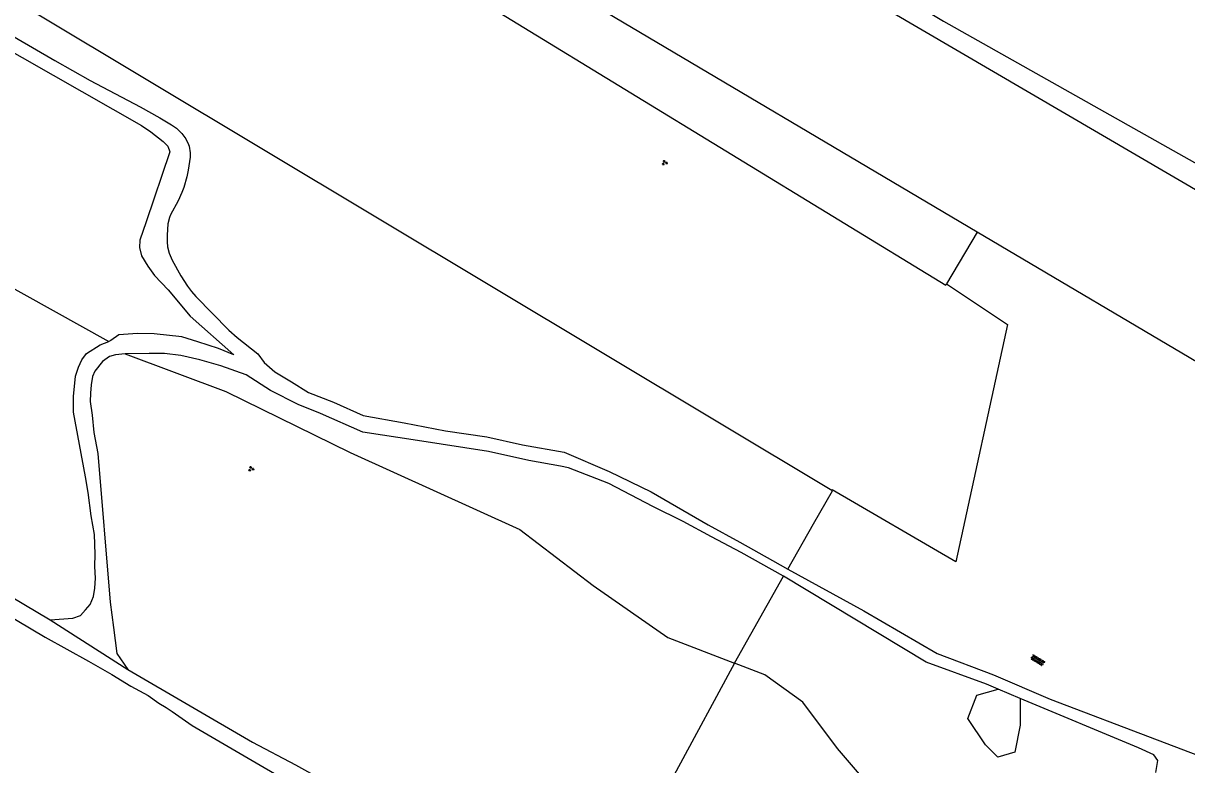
# Model space of a CAD drawing. Extents: x 128999 to 131010, y 395498 to 399007.
# Drawn here: x 129823.3 to 129996.9, y 398468.6 to 398579.2 of the extents above; entities that cross this region are included whole.
import ezdxf

# ---------------------------------------------------------------- set-up
doc = ezdxf.new("R2010")
doc.units = 0
for name, color, linetype in [('gg-knt-onverhard', 7, 'Continuous'), ('gt-grn-groengrens', 7, 'Continuous'), ('gt-grn-weggrens', 7, 'Continuous'), ('gt-symb-groenvak', 7, 'Continuous'), ('gt-symb-overige verharding', 7, 'Continuous')]:
    doc.layers.add(name, color=color, linetype=linetype)

# ---------------------------------------------------------------- blocks, each defined once
blk = doc.blocks.new('gt0-OVH')
at = {"layer": 'gt-symb-overige verharding'}
for points in [[(-0.97, 0.3), (-0.97, 0.31), (-0.96, 0.32), (-0.97, 0.33), (-0.97, 0.34), (-0.98, 0.35), (-0.99, 0.35), (-1, 0.36), (-1.01, 0.35), (-1.02, 0.35), (-1.03, 0.34), (-1.03, 0.33), (-1.04, 0.32), (-1.03, 0.31), (-1.03, 0.3), (-1.02, 0.29), (-1.01, 0.29), (-1, 0.28), (-0.99, 0.29), (-0.98, 0.29)], [(-0.87, 0.11), (-0.87, 0.12), (-0.86, 0.13), (-0.87, 0.14), (-0.87, 0.15), (-0.88, 0.16), (-0.89, 0.16), (-0.9, 0.16), (-0.91, 0.16), (-0.92, 0.16), (-0.93, 0.15), (-0.93, 0.14), (-0.94, 0.13), (-0.93, 0.12), (-0.93, 0.11), (-0.92, 0.1), (-0.91, 0.09), (-0.9, 0.09), (-0.89, 0.09), (-0.88, 0.1)], [(-0.77, 0.3), (-0.77, 0.31), (-0.76, 0.32), (-0.77, 0.33), (-0.77, 0.34), (-0.78, 0.35), (-0.79, 0.35), (-0.8, 0.36), (-0.81, 0.35), (-0.82, 0.35), (-0.83, 0.34), (-0.83, 0.33), (-0.84, 0.32), (-0.83, 0.31), (-0.83, 0.3), (-0.82, 0.29), (-0.81, 0.29), (-0.8, 0.28), (-0.79, 0.29), (-0.78, 0.29)], [(-0.67, 0.11), (-0.67, 0.12), (-0.66, 0.13), (-0.67, 0.14), (-0.67, 0.15), (-0.68, 0.16), (-0.69, 0.16), (-0.7, 0.16), (-0.71, 0.16), (-0.72, 0.16), (-0.73, 0.15), (-0.73, 0.14), (-0.74, 0.13), (-0.73, 0.12), (-0.73, 0.11), (-0.72, 0.1), (-0.71, 0.09), (-0.7, 0.09), (-0.69, 0.09), (-0.68, 0.1)], [(-0.57, 0.3), (-0.57, 0.31), (-0.56, 0.32), (-0.57, 0.33), (-0.57, 0.34), (-0.58, 0.35), (-0.59, 0.35), (-0.6, 0.36), (-0.61, 0.35), (-0.62, 0.35), (-0.63, 0.34), (-0.63, 0.33), (-0.64, 0.32), (-0.63, 0.31), (-0.63, 0.3), (-0.62, 0.29), (-0.61, 0.29), (-0.6, 0.28), (-0.59, 0.29), (-0.58, 0.29)], [(-0.47, 0.11), (-0.47, 0.12), (-0.46, 0.13), (-0.47, 0.14), (-0.47, 0.15), (-0.48, 0.16), (-0.49, 0.16), (-0.5, 0.16), (-0.51, 0.16), (-0.52, 0.16), (-0.53, 0.15), (-0.53, 0.14), (-0.54, 0.13), (-0.53, 0.12), (-0.53, 0.11), (-0.52, 0.1), (-0.51, 0.09), (-0.5, 0.09), (-0.49, 0.09), (-0.48, 0.1)], [(-0.37, 0.3), (-0.37, 0.31), (-0.36, 0.32), (-0.37, 0.33), (-0.37, 0.34), (-0.38, 0.35), (-0.39, 0.35), (-0.4, 0.36), (-0.41, 0.35), (-0.42, 0.35), (-0.43, 0.34), (-0.43, 0.33), (-0.44, 0.32), (-0.43, 0.31), (-0.43, 0.3), (-0.42, 0.29), (-0.41, 0.29), (-0.4, 0.28), (-0.39, 0.29), (-0.38, 0.29)], [(-0.27, 0.11), (-0.27, 0.12), (-0.26, 0.13), (-0.27, 0.14), (-0.27, 0.15), (-0.28, 0.16), (-0.29, 0.16), (-0.3, 0.16), (-0.31, 0.16), (-0.32, 0.16), (-0.33, 0.15), (-0.33, 0.14), (-0.34, 0.13), (-0.33, 0.12), (-0.33, 0.11), (-0.32, 0.1), (-0.31, 0.09), (-0.3, 0.09), (-0.29, 0.09), (-0.28, 0.1)], [(-0.17, 0.3), (-0.17, 0.31), (-0.16, 0.32), (-0.17, 0.33), (-0.17, 0.34), (-0.18, 0.35), (-0.19, 0.35), (-0.2, 0.36), (-0.21, 0.35), (-0.22, 0.35), (-0.23, 0.34), (-0.23, 0.33), (-0.24, 0.32), (-0.23, 0.31), (-0.23, 0.3), (-0.22, 0.29), (-0.21, 0.29), (-0.2, 0.28), (-0.19, 0.29), (-0.18, 0.29)], [(-0.07, 0.11), (-0.07, 0.12), (-0.06, 0.13), (-0.07, 0.14), (-0.07, 0.15), (-0.08, 0.16), (-0.09, 0.16), (-0.1, 0.16), (-0.11, 0.16), (-0.12, 0.16), (-0.13, 0.15), (-0.13, 0.14), (-0.14, 0.13), (-0.13, 0.12), (-0.13, 0.11), (-0.12, 0.1), (-0.11, 0.09), (-0.1, 0.09), (-0.09, 0.09), (-0.08, 0.1)], [(0.03, 0.3), (0.03, 0.31), (0.04, 0.32), (0.03, 0.33), (0.03, 0.34), (0.02, 0.35), (0.01, 0.35), (0, 0.36), (-0.01, 0.35), (-0.02, 0.35), (-0.03, 0.34), (-0.03, 0.33), (-0.04, 0.32), (-0.03, 0.31), (-0.03, 0.3), (-0.02, 0.29), (-0.01, 0.29), (0, 0.28), (0.01, 0.29), (0.02, 0.29)], [(0.13, 0.11), (0.13, 0.12), (0.14, 0.13), (0.13, 0.14), (0.13, 0.15), (0.12, 0.16), (0.11, 0.16), (0.1, 0.16), (0.09, 0.16), (0.08, 0.16), (0.07, 0.15), (0.07, 0.14), (0.06, 0.13), (0.07, 0.12), (0.07, 0.11), (0.08, 0.1), (0.09, 0.09), (0.1, 0.09), (0.11, 0.09), (0.12, 0.1)], [(0.23, 0.3), (0.23, 0.31), (0.24, 0.32), (0.23, 0.33), (0.23, 0.34), (0.22, 0.35), (0.21, 0.35), (0.2, 0.36), (0.19, 0.35), (0.18, 0.35), (0.17, 0.34), (0.17, 0.33), (0.16, 0.32), (0.17, 0.31), (0.17, 0.3), (0.18, 0.29), (0.19, 0.29), (0.2, 0.28), (0.21, 0.29), (0.22, 0.29)], [(0.33, 0.11), (0.33, 0.12), (0.34, 0.13), (0.33, 0.14), (0.33, 0.15), (0.32, 0.16), (0.31, 0.16), (0.3, 0.16), (0.29, 0.16), (0.28, 0.16), (0.27, 0.15), (0.27, 0.14), (0.26, 0.13), (0.27, 0.12), (0.27, 0.11), (0.28, 0.1), (0.29, 0.09), (0.3, 0.09), (0.31, 0.09), (0.32, 0.1)], [(0.43, 0.3), (0.43, 0.31), (0.44, 0.32), (0.43, 0.33), (0.43, 0.34), (0.42, 0.35), (0.41, 0.35), (0.4, 0.36), (0.39, 0.35), (0.38, 0.35), (0.37, 0.34), (0.37, 0.33), (0.36, 0.32), (0.37, 0.31), (0.37, 0.3), (0.38, 0.29), (0.39, 0.29), (0.4, 0.28), (0.41, 0.29), (0.42, 0.29)], [(0.53, 0.11), (0.53, 0.12), (0.54, 0.13), (0.53, 0.14), (0.53, 0.15), (0.52, 0.16), (0.51, 0.16), (0.5, 0.16), (0.49, 0.16), (0.48, 0.16), (0.47, 0.15), (0.47, 0.14), (0.46, 0.13), (0.47, 0.12), (0.47, 0.11), (0.48, 0.1), (0.49, 0.09), (0.5, 0.09), (0.51, 0.09), (0.52, 0.1)], [(0.63, 0.3), (0.63, 0.31), (0.64, 0.32), (0.63, 0.33), (0.63, 0.34), (0.62, 0.35), (0.61, 0.35), (0.6, 0.36), (0.59, 0.35), (0.58, 0.35), (0.57, 0.34), (0.57, 0.33), (0.56, 0.32), (0.57, 0.31), (0.57, 0.3), (0.58, 0.29), (0.59, 0.29), (0.6, 0.28), (0.61, 0.29), (0.62, 0.29)], [(0.73, 0.11), (0.73, 0.12), (0.74, 0.13), (0.73, 0.14), (0.73, 0.15), (0.72, 0.16), (0.71, 0.16), (0.7, 0.16), (0.69, 0.16), (0.68, 0.16), (0.67, 0.15), (0.67, 0.14), (0.66, 0.13), (0.67, 0.12), (0.67, 0.11), (0.68, 0.1), (0.69, 0.09), (0.7, 0.09), (0.71, 0.09), (0.72, 0.1)], [(0.83, 0.3), (0.83, 0.31), (0.84, 0.32), (0.83, 0.33), (0.83, 0.34), (0.82, 0.35), (0.81, 0.35), (0.8, 0.36), (0.79, 0.35), (0.78, 0.35), (0.77, 0.34), (0.77, 0.33), (0.76, 0.32), (0.77, 0.31), (0.77, 0.3), (0.78, 0.29), (0.79, 0.29), (0.8, 0.28), (0.81, 0.29), (0.82, 0.29)], [(0.93, 0.11), (0.93, 0.12), (0.94, 0.13), (0.93, 0.14), (0.93, 0.15), (0.92, 0.16), (0.91, 0.16), (0.9, 0.16), (0.89, 0.16), (0.88, 0.16), (0.87, 0.15), (0.87, 0.14), (0.86, 0.13), (0.87, 0.12), (0.87, 0.11), (0.88, 0.1), (0.89, 0.09), (0.9, 0.09), (0.91, 0.09), (0.92, 0.1)], [(1.03, 0.3), (1.03, 0.31), (1.04, 0.32), (1.03, 0.33), (1.03, 0.34), (1.02, 0.35), (1.01, 0.35), (1, 0.36), (0.99, 0.35), (0.98, 0.35), (0.97, 0.34), (0.97, 0.33), (0.96, 0.32), (0.97, 0.31), (0.97, 0.3), (0.98, 0.29), (0.99, 0.29), (1, 0.28), (1.01, 0.29), (1.02, 0.29)], [(-0.97, -0.14), (-0.97, -0.13), (-0.96, -0.12), (-0.97, -0.11), (-0.97, -0.1), (-0.98, -0.09), (-0.99, -0.09), (-1, -0.08), (-1.01, -0.09), (-1.02, -0.09), (-1.03, -0.1), (-1.03, -0.11), (-1.04, -0.12), (-1.03, -0.13), (-1.03, -0.14), (-1.02, -0.15), (-1.01, -0.15), (-1, -0.16), (-0.99, -0.15), (-0.98, -0.15)], [(-0.87, -0.33), (-0.87, -0.32), (-0.86, -0.31), (-0.87, -0.3), (-0.87, -0.29), (-0.88, -0.28), (-0.89, -0.28), (-0.9, -0.28), (-0.91, -0.28), (-0.92, -0.28), (-0.93, -0.29), (-0.93, -0.3), (-0.94, -0.31), (-0.93, -0.32), (-0.93, -0.33), (-0.92, -0.34), (-0.91, -0.35), (-0.9, -0.35), (-0.89, -0.35), (-0.88, -0.34)], [(-0.77, -0.14), (-0.77, -0.13), (-0.76, -0.12), (-0.77, -0.11), (-0.77, -0.1), (-0.78, -0.09), (-0.79, -0.09), (-0.8, -0.08), (-0.81, -0.09), (-0.82, -0.09), (-0.83, -0.1), (-0.83, -0.11), (-0.84, -0.12), (-0.83, -0.13), (-0.83, -0.14), (-0.82, -0.15), (-0.81, -0.15), (-0.8, -0.16), (-0.79, -0.15), (-0.78, -0.15)], [(-0.67, -0.33), (-0.67, -0.32), (-0.66, -0.31), (-0.67, -0.3), (-0.67, -0.29), (-0.68, -0.28), (-0.69, -0.28), (-0.7, -0.28), (-0.71, -0.28), (-0.72, -0.28), (-0.73, -0.29), (-0.73, -0.3), (-0.74, -0.31), (-0.73, -0.32), (-0.73, -0.33), (-0.72, -0.34), (-0.71, -0.35), (-0.7, -0.35), (-0.69, -0.35), (-0.68, -0.34)], [(-0.57, -0.14), (-0.57, -0.13), (-0.56, -0.12), (-0.57, -0.11), (-0.57, -0.1), (-0.58, -0.09), (-0.59, -0.09), (-0.6, -0.08), (-0.61, -0.09), (-0.62, -0.09), (-0.63, -0.1), (-0.63, -0.11), (-0.64, -0.12), (-0.63, -0.13), (-0.63, -0.14), (-0.62, -0.15), (-0.61, -0.15), (-0.6, -0.16), (-0.59, -0.15), (-0.58, -0.15)], [(-0.47, -0.33), (-0.47, -0.32), (-0.46, -0.31), (-0.47, -0.3), (-0.47, -0.29), (-0.48, -0.28), (-0.49, -0.28), (-0.5, -0.28), (-0.51, -0.28), (-0.52, -0.28), (-0.53, -0.29), (-0.53, -0.3), (-0.54, -0.31), (-0.53, -0.32), (-0.53, -0.33), (-0.52, -0.34), (-0.51, -0.35), (-0.5, -0.35), (-0.49, -0.35), (-0.48, -0.34)], [(-0.37, -0.14), (-0.37, -0.13), (-0.36, -0.12), (-0.37, -0.11), (-0.37, -0.1), (-0.38, -0.09), (-0.39, -0.09), (-0.4, -0.08), (-0.41, -0.09), (-0.42, -0.09), (-0.43, -0.1), (-0.43, -0.11), (-0.44, -0.12), (-0.43, -0.13), (-0.43, -0.14), (-0.42, -0.15), (-0.41, -0.15), (-0.4, -0.16), (-0.39, -0.15), (-0.38, -0.15)], [(-0.27, -0.33), (-0.27, -0.32), (-0.26, -0.31), (-0.27, -0.3), (-0.27, -0.29), (-0.28, -0.28), (-0.29, -0.28), (-0.3, -0.28), (-0.31, -0.28), (-0.32, -0.28), (-0.33, -0.29), (-0.33, -0.3), (-0.34, -0.31), (-0.33, -0.32), (-0.33, -0.33), (-0.32, -0.34), (-0.31, -0.35), (-0.3, -0.35), (-0.29, -0.35), (-0.28, -0.34)], [(-0.17, -0.14), (-0.17, -0.13), (-0.16, -0.12), (-0.17, -0.11), (-0.17, -0.1), (-0.18, -0.09), (-0.19, -0.09), (-0.2, -0.08), (-0.21, -0.09), (-0.22, -0.09), (-0.23, -0.1), (-0.23, -0.11), (-0.24, -0.12), (-0.23, -0.13), (-0.23, -0.14), (-0.22, -0.15), (-0.21, -0.15), (-0.2, -0.16), (-0.19, -0.15), (-0.18, -0.15)], [(-0.07, -0.33), (-0.07, -0.32), (-0.06, -0.31), (-0.07, -0.3), (-0.07, -0.29), (-0.08, -0.28), (-0.09, -0.28), (-0.1, -0.28), (-0.11, -0.28), (-0.12, -0.28), (-0.13, -0.29), (-0.13, -0.3), (-0.14, -0.31), (-0.13, -0.32), (-0.13, -0.33), (-0.12, -0.34), (-0.11, -0.35), (-0.1, -0.35), (-0.09, -0.35), (-0.08, -0.34)], [(0.03, -0.14), (0.03, -0.13), (0.04, -0.12), (0.03, -0.11), (0.03, -0.1), (0.02, -0.09), (0.01, -0.09), (0, -0.08), (-0.01, -0.09), (-0.02, -0.09), (-0.03, -0.1), (-0.03, -0.11), (-0.04, -0.12), (-0.03, -0.13), (-0.03, -0.14), (-0.02, -0.15), (-0.01, -0.15), (0, -0.16), (0.01, -0.15), (0.02, -0.15)], [(0.13, -0.33), (0.13, -0.32), (0.14, -0.31), (0.13, -0.3), (0.13, -0.29), (0.12, -0.28), (0.11, -0.28), (0.1, -0.28), (0.09, -0.28), (0.08, -0.28), (0.07, -0.29), (0.07, -0.3), (0.06, -0.31), (0.07, -0.32), (0.07, -0.33), (0.08, -0.34), (0.09, -0.35), (0.1, -0.35), (0.11, -0.35), (0.12, -0.34)], [(0.23, -0.14), (0.23, -0.13), (0.24, -0.12), (0.23, -0.11), (0.23, -0.1), (0.22, -0.09), (0.21, -0.09), (0.2, -0.08), (0.19, -0.09), (0.18, -0.09), (0.17, -0.1), (0.17, -0.11), (0.16, -0.12), (0.17, -0.13), (0.17, -0.14), (0.18, -0.15), (0.19, -0.15), (0.2, -0.16), (0.21, -0.15), (0.22, -0.15)], [(0.33, -0.33), (0.33, -0.32), (0.34, -0.31), (0.33, -0.3), (0.33, -0.29), (0.32, -0.28), (0.31, -0.28), (0.3, -0.28), (0.29, -0.28), (0.28, -0.28), (0.27, -0.29), (0.27, -0.3), (0.26, -0.31), (0.27, -0.32), (0.27, -0.33), (0.28, -0.34), (0.29, -0.35), (0.3, -0.35), (0.31, -0.35), (0.32, -0.34)], [(0.43, -0.14), (0.43, -0.13), (0.44, -0.12), (0.43, -0.11), (0.43, -0.1), (0.42, -0.09), (0.41, -0.09), (0.4, -0.08), (0.39, -0.09), (0.38, -0.09), (0.37, -0.1), (0.37, -0.11), (0.36, -0.12), (0.37, -0.13), (0.37, -0.14), (0.38, -0.15), (0.39, -0.15), (0.4, -0.16), (0.41, -0.15), (0.42, -0.15)], [(0.53, -0.33), (0.53, -0.32), (0.54, -0.31), (0.53, -0.3), (0.53, -0.29), (0.52, -0.28), (0.51, -0.28), (0.5, -0.28), (0.49, -0.28), (0.48, -0.28), (0.47, -0.29), (0.47, -0.3), (0.46, -0.31), (0.47, -0.32), (0.47, -0.33), (0.48, -0.34), (0.49, -0.35), (0.5, -0.35), (0.51, -0.35), (0.52, -0.34)], [(0.63, -0.14), (0.63, -0.13), (0.64, -0.12), (0.63, -0.11), (0.63, -0.1), (0.62, -0.09), (0.61, -0.09), (0.6, -0.08), (0.59, -0.09), (0.58, -0.09), (0.57, -0.1), (0.57, -0.11), (0.56, -0.12), (0.57, -0.13), (0.57, -0.14), (0.58, -0.15), (0.59, -0.15), (0.6, -0.16), (0.61, -0.15), (0.62, -0.15)], [(0.73, -0.33), (0.73, -0.32), (0.74, -0.31), (0.73, -0.3), (0.73, -0.29), (0.72, -0.28), (0.71, -0.28), (0.7, -0.28), (0.69, -0.28), (0.68, -0.28), (0.67, -0.29), (0.67, -0.3), (0.66, -0.31), (0.67, -0.32), (0.67, -0.33), (0.68, -0.34), (0.69, -0.35), (0.7, -0.35), (0.71, -0.35), (0.72, -0.34)], [(0.83, -0.14), (0.83, -0.13), (0.84, -0.12), (0.83, -0.11), (0.83, -0.1), (0.82, -0.09), (0.81, -0.09), (0.8, -0.08), (0.79, -0.09), (0.78, -0.09), (0.77, -0.1), (0.77, -0.11), (0.76, -0.12), (0.77, -0.13), (0.77, -0.14), (0.78, -0.15), (0.79, -0.15), (0.8, -0.16), (0.81, -0.15), (0.82, -0.15)], [(0.93, -0.33), (0.93, -0.32), (0.94, -0.31), (0.93, -0.3), (0.93, -0.29), (0.92, -0.28), (0.91, -0.28), (0.9, -0.28), (0.89, -0.28), (0.88, -0.28), (0.87, -0.29), (0.87, -0.3), (0.86, -0.31), (0.87, -0.32), (0.87, -0.33), (0.88, -0.34), (0.89, -0.35), (0.9, -0.35), (0.91, -0.35), (0.92, -0.34)], [(1.03, -0.14), (1.03, -0.13), (1.04, -0.12), (1.03, -0.11), (1.03, -0.1), (1.02, -0.09), (1.01, -0.09), (1, -0.08), (0.99, -0.09), (0.98, -0.09), (0.97, -0.1), (0.97, -0.11), (0.96, -0.12), (0.97, -0.13), (0.97, -0.14), (0.98, -0.15), (0.99, -0.15), (1, -0.16), (1.01, -0.15), (1.02, -0.15)]]:
    blk.add_lwpolyline(points, close=True, dxfattribs=at)
blk = doc.blocks.new('gt0-GRVAK')
at = {"layer": 'gt-symb-groenvak'}
for p, q in [((-0.11, 0.19), (-0.23, 0.24)), ((-0.18, 0.15), (0.09, 0.15)), ((-0.09, 0.21), (-0.16, 0.32)), ((-0.05, 0.21), (-0.05, 0.39)), ((0, 0.21), (0.06, 0.32)), ((0.01, 0.19), (0.13, 0.24)), ((0.26, -0.05), (0.2, 0.06)), ((0.31, -0.05), (0.31, 0.13)), ((0.35, -0.05), (0.41, 0.06)), ((-0.24, -0.23), (-0.36, -0.18)), ((-0.32, -0.26), (-0.05, -0.26)), ((-0.23, -0.21), (-0.29, -0.1)), ((-0.18, -0.2), (-0.18, -0.02)), ((-0.14, -0.21), (-0.07, -0.1)), ((-0.12, -0.23), (0, -0.18)), ((0.24, -0.07), (0.12, -0.02)), ((0.17, -0.11), (0.44, -0.11)), ((0.37, -0.07), (0.49, -0.02))]:
    blk.add_line(p, q, dxfattribs=at)

msp = doc.modelspace()

# ---------------------------------------------------------------- linework, layer by layer
at = {"layer": 'gg-knt-onverhard'}
for p, q in [((129783.94, 398515.92), (129827.33, 398490.21)), ((129972.06, 398478.49), (129968.77, 398479.86)), ((129989.73, 398471.11), (129972.06, 398478.49))]:
    msp.add_line(p, q, dxfattribs=at)
for points in [[(129947.25, 398587.53), (129960.65, 398579.52), (130000, 398557.34), (130005.69, 398553.82), (130020.19, 398545.49), (130022.89, 398543.87)], [(129946.82, 398584.48), (130000, 398553.37), (130002.18, 398552.05), (130021.18, 398541.11)], [(129817.33, 398577.35), (129818.86, 398576.52), (129840.98, 398563.92), (129842.36, 398562.97), (129844.19, 398561.56), (129844.9, 398560.83), (129845.19, 398560), (129841.69, 398549.56), (129840.72, 398546.85), (129840.7, 398545.72), (129840.99, 398544.48), (129841.94, 398542.97), (129842.9, 398541.56), (129844.97, 398539.42), (129848.25, 398535.51), (129854.75, 398529.75), (129852.45, 398530.66), (129849.38, 398531.69), (129846.97, 398532.39), (129842.86, 398532.87), (129840.39, 398532.91), (129837.61, 398532.7), (129836.41, 398531.89), (129836.08, 398531.74)], [(129822, 398577.14), (129828.06, 398573.61), (129833.3, 398570.67), (129840.8, 398566.72), (129843.73, 398565.09), (129845.46, 398564.06), (129846.22, 398563.53), (129846.97, 398562.75), (129847.59, 398561.97), (129847.99, 398561.08), (129848.07, 398560.83), (129848.23, 398559.85), (129848.22, 398559.2), (129847.96, 398557.28), (129847.76, 398556.3), (129847.27, 398554.67), (129847.01, 398553.95), (129846.47, 398552.68), (129845.3, 398550.63), (129845.15, 398550.23), (129844.92, 398549.25), (129844.78, 398547.58), (129844.78, 398546.58), (129844.86, 398545.85), (129845.11, 398544.87), (129845.54, 398543.84), (129846.83, 398541.52), (129847.82, 398539.99), (129848.43, 398539.2), (129849.07, 398538.43), (129853.98, 398533.41), (129855.26, 398532.3), (129858.35, 398529.9), (129859.29, 398528.61), (129860.89, 398527.18), (129863.37, 398525.69), (129865.88, 398524.1), (129869.6, 398522.65), (129874.06, 398520.7), (129880.18, 398519.57), (129886.33, 398518.37), (129892.49, 398517.49), (129897.83, 398516.32), (129904.03, 398515.21), (129910.75, 398512.33), (129917.02, 398509.29), (129925.54, 398504.37), (129930.25, 398501.79), (129935.09, 398499.03), (129937.42, 398497.77)], [(129827.33, 398490.21), (129830.71, 398490.47), (129831.86, 398490.84), (129832.63, 398491.68), (129833.32, 398492.49), (129833.79, 398493.66), (129834.01, 398494.94), (129834.09, 398496.43), (129834.01, 398498.18), (129834.04, 398500), (129833.94, 398502.92), (129833.47, 398505.7), (129833.01, 398509.21), (129832.63, 398511.53), (129830.84, 398521.18), (129830.82, 398523.49), (129831.13, 398526.57), (129831.57, 398527.91), (129832.05, 398528.98), (129832.78, 398529.94), (129834.81, 398531.2), (129836.08, 398531.74)], [(129838.55, 398529.9), (129837.11, 398529.72), (129836.22, 398529.48), (129835.18, 398528.72), (129834.03, 398527.3), (129833.65, 398526.48), (129833.48, 398525.25), (129833.35, 398524.02), (129833.33, 398522.78), (129833.61, 398520.72), (129833.88, 398518.15), (129834.44, 398515), (129836.3, 398492.85), (129836.8, 398489.08), (129837.3, 398485.19), (129838.93, 398482.81)], [(129904.7, 398512.88), (129903.49, 398513.13), (129898.75, 398513.98), (129892.73, 398515.3), (129882.15, 398516.97), (129873.99, 398518.19), (129867.69, 398520.96), (129864.35, 398522.31), (129860.2, 398524.39), (129856.61, 398526.74), (129852.82, 398528.08), (129849.7, 398528.96), (129846.83, 398529.62), (129844.41, 398529.91), (129842.1, 398529.95), (129838.55, 398529.9)], [(129782.68, 398513.74), (129826.59, 398487.61), (129833.08, 398484.04), (129836.56, 398482.04), (129839.39, 398480.32), (129841.95, 398478.9)], [(129936.75, 398496.73), (129930.44, 398500.26), (129925.99, 398502.6), (129921.79, 398504.87), (129917.26, 398507.1), (129910.69, 398510.54), (129904.7, 398512.88)], [(129968.77, 398479.86), (129967.02, 398480.6), (129958.05, 398483.88), (129936.75, 398496.73)], [(129937.42, 398497.77), (129948.73, 398491.55), (129959.69, 398485.17), (129968.11, 398482.02), (129976.53, 398478.39), (130008.47, 398466.23), (130034.76, 398451.82), (130056.08, 398439.87), (130063.07, 398435.9), (130090.74, 398418.73), (130117.01, 398403.03), (130122.96, 398399.69), (130125.1, 398398.84), (130126.92, 398398.3), (130128.21, 398398.02), (130129.12, 398397.59), (130130.05, 398397.22), (130131.32, 398396.85), (130132.3, 398396.65), (130134.21, 398396.37), (130138.1, 398396.09)], [(129838.93, 398482.81), (129857.55, 398471.95), (129863.94, 398468.57), (129882.68, 398458.2), (129907.79, 398444.36)], [(129841.95, 398478.9), (129843.56, 398477.78), (129844.65, 398477.12), (129845.56, 398476.51), (129848.53, 398474.44), (129870.94, 398461.37), (129885.6, 398453), (129906.08, 398441.59)], [(129992.29, 398467.45), (129992.59, 398469.2), (129991.99, 398470.08), (129989.73, 398471.11)]]:
    msp.add_lwpolyline(points, dxfattribs=at)
at = {"layer": 'gt-grn-groengrens'}
for p, q in [((129965.64, 398548.04), (129905.13, 398583.88)), ((129802.62, 398550.34), (129836.08, 398531.74)), ((129965.64, 398548.04), (129961.08, 398540.32)), ((130010.2, 398521.64), (129965.64, 398548.04)), ((129937.42, 398497.77), (129941.23, 398504.52)), ((129929.44, 398483.73), (129936.75, 398496.73))]:
    msp.add_line(p, q, dxfattribs=at)
for points in [[(129943.96, 398509.51), (129824.91, 398580.83), (129842.57, 398612.5)], [(129881.15, 398588.91), (129960.95, 398540.1), (129961.08, 398540.32)], [(129961.08, 398540.32), (129970.17, 398534.26), (129962.47, 398498.83), (129944, 398509.58), (129943.96, 398509.51)], [(129838.55, 398529.9), (129853.56, 398524.28), (129872.13, 398515.18), (129897.44, 398503.68), (129908.38, 398495.31), (129919.51, 398487.57), (129929.44, 398483.73)], [(129941.23, 398504.52), (129944.06, 398509.45), (129943.96, 398509.51)], [(129929.44, 398483.73), (129920.72, 398467.64), (129907.79, 398444.36)], [(129941.25, 398426.62), (129945.58, 398433.59), (129948.83, 398439.88), (129951.21, 398449.42), (129950.88, 398460.47), (129949.58, 398465.46), (129944.82, 398470.99), (129939.66, 398477.91), (129933.96, 398482), (129929.44, 398483.73)], [(129972.06, 398478.49), (129972.06, 398474.49), (129971.26, 398470.48), (129968.73, 398469.7), (129966.88, 398471.56), (129964.27, 398475.5), (129965.61, 398478.96), (129968.77, 398479.86)]]:
    msp.add_lwpolyline(points, dxfattribs=at)
at = {"layer": 'gt-grn-weggrens'}
msp.add_line((129827.33, 398490.21), (129838.93, 398482.81), dxfattribs=at)

# ---------------------------------------------------------------- block references
at = {"layer": 'gt-symb-groenvak'}
for p in [(129919.02, 398558.38), (129857.32, 398512.72)]:
    msp.add_blockref('gt0-GRVAK', p, dxfattribs=at)
at = {"layer": 'gt-symb-overige verharding', "rotation": -31.00306752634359}
msp.add_blockref('gt0-OVH', (129974.67, 398484.17), dxfattribs=at)

doc.saveas('drawing.dxf')
